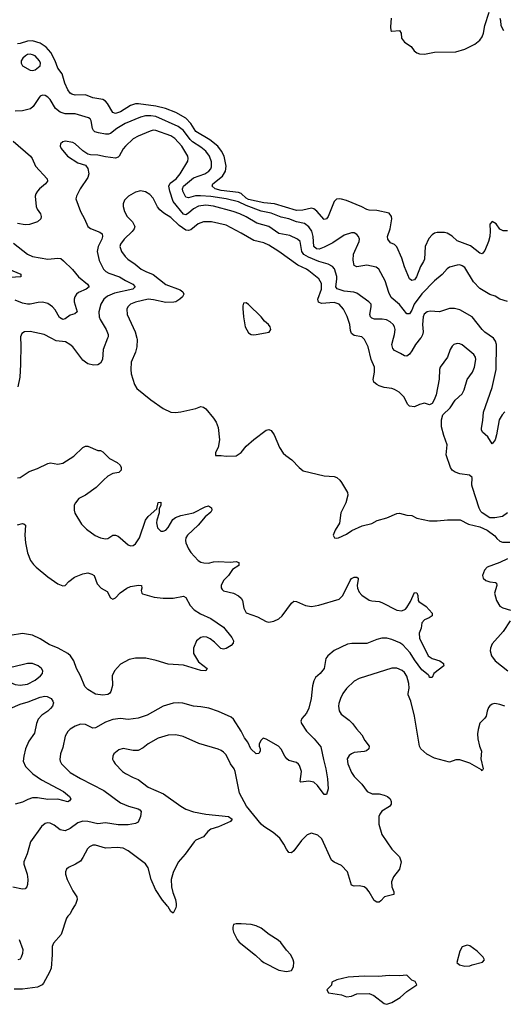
# Model space of a CAD drawing. Header units: inches. Extents: x 2001573 to 2220545, y 644482 to 846830.
# Tile 643 of 656: x 2141427 to 2145277, y 744695 to 752537. Entities that reach past the tile are written whole.
import ezdxf

# ---------------------------------------------------------------- set-up
doc = ezdxf.new("R2010")
doc.units = ezdxf.units.IN
doc.header["$MEASUREMENT"] = 0
doc.layers.add('C1744', color=7, linetype='Continuous')
doc.layers.add('C1745', color=7, linetype='Continuous')

msp = doc.modelspace()

# ---------------------------------------------------------------- linework, layer by layer
at = {"layer": 'C1744', "color": 5}
for points, elevation in [([(2141433.1, 750000), (2141436.5, 749950), (2141434.7, 749790), (2141428.4, 749690), (2141413.5, 749613.5)], 260), ([(2142127.4, 750000), (2142091.8, 749910), (2142086.4, 749830), (2142070, 749800.9), (2142050, 749787.8), (2142014.9, 749785.1), (2141970, 749796.3), (2141950, 749808.2), (2141930, 749825.6), (2141850, 749931.3), (2141827.3, 749950), (2141790.7, 749970.7), (2141718.2, 749978.2), (2141677.8, 750000)], 260), ([(2142360.4, 750000), (2142363.1, 749990), (2142360.9, 749930), (2142349.1, 749890), (2142315.5, 749810), (2142311.5, 749750), (2142315.9, 749715.9), (2142340.4, 749630), (2142360.5, 749600.5), (2142470, 749508), (2142570, 749440.7), (2142630, 749410.7), (2142667.9, 749407.9), (2142710, 749413), (2142830, 749440.5), (2142870, 749455.5), (2142890, 749450.5), (2142910, 749438), (2142970, 749362.8), (2142990.5, 749330), (2143007.7, 749290), (2143018.8, 749190), (2143006.8, 749130), (2142986, 749090), (2142987.1, 749067.1), (2143030, 749066.8), (2143070, 749060.5), (2143150, 749063), (2143190, 749090.6), (2143230, 749139.1), (2143290, 749193), (2143390, 749266.8), (2143410, 749274), (2143430, 749266), (2143454, 749230), (2143495.5, 749130), (2143525.5, 749085.5), (2143545.5, 749065.5), (2143594.8, 749030), (2143651.3, 748970), (2143684, 748944), (2143850, 748902.8), (2143930, 748898.8), (2143951, 748890), (2143976, 748870), (2143990, 748851.3), (2144037.3, 748770), (2144039.1, 748750), (2144024, 748690), (2143984, 748610), (2143973.7, 748526.3), (2143938, 748470), (2143922, 748430), (2143934, 748410), (2143946.8, 748406.8), (2143966, 748410), (2144030, 748438), (2144072.1, 748467.9), (2144154.9, 748505.1), (2144230, 748525.5), (2144273.1, 748546.9), (2144350, 748570.5), (2144430, 748604.9), (2144450, 748606.8), (2144509, 748591), (2144550, 748586.8), (2144590, 748565.5), (2144690, 748546.4), (2144750, 748544.4), (2144832.8, 748552.8), (2144933.2, 748553.2), (2144999.8, 748519.8), (2145090, 748498), (2145150, 748471), (2145210, 748426.8), (2145225.3, 748405.3), (2145250, 748383.8), (2145270, 748376.4), (2145330, 748376.3)], 280), ([(2145310, 748609), (2145270, 748581.2), (2145210, 748569), (2145169.2, 748569.2), (2145108.9, 748608.9), (2145099, 748619), (2145086, 748646), (2145031.3, 748811.3), (2145027.8, 748830), (2145029.4, 748890), (2145008.7, 748910), (2144930, 748919.1), (2144893.3, 748933.3), (2144869.8, 748949.8), (2144857.4, 748970), (2144822.4, 749070), (2144831.6, 749150), (2144804, 749224), (2144786.6, 749293.4), (2144784, 749350), (2144796.2, 749390), (2144854.6, 749445.4), (2144892.9, 749507.1), (2144950, 749558), (2144966.9, 749590), (2144989.7, 749670), (2145033.3, 749730), (2145047, 749770), (2145058.5, 749830), (2145056.8, 749850), (2145043.6, 749870), (2144950, 749946.6), (2144930, 749955.8), (2144910, 749958.3), (2144883, 749950), (2144870, 749937), (2144854.6, 749910), (2144832.6, 749850), (2144775.8, 749770), (2144770.3, 749750), (2144765.7, 749674.3), (2144742.4, 749550), (2144727.7, 749510), (2144710, 749479), (2144689.5, 749469.5), (2144650, 749482.7), (2144610, 749472.3), (2144570, 749454), (2144530, 749458), (2144515.8, 749475.8), (2144488.2, 749530), (2144447.6, 749570), (2144410, 749592.6), (2144390, 749598.9), (2144330, 749607.4), (2144290, 749619.7), (2144269.6, 749630), (2144246.3, 749650), (2144241.7, 749670), (2144252.8, 749730), (2144251.2, 749770), (2144225.1, 749830), (2144202.2, 749930), (2144172.6, 749990), (2144161.1, 750000)], 280), ([(2144619.2, 750000), (2144577.3, 749950), (2144550, 749898.4), (2144530, 749871.8), (2144510, 749857.6), (2144490, 749858.7), (2144459.4, 749879.4), (2144410, 749902.7), (2144398.5, 749918.5), (2144390.8, 749950), (2144403.5, 750000)], 260), ([(2145290, 749412.9), (2145267.7, 749390), (2145245.7, 749350), (2145224.4, 749230), (2145213.1, 749190), (2145190, 749159), (2145155.5, 749215.5), (2145110.9, 749250.9), (2145103.1, 749270), (2145103.1, 749283.1), (2145114.3, 749345.7), (2145119.2, 749410), (2145190, 749608), (2145220.9, 749750), (2145224.5, 749950), (2145216.2, 749976.2), (2145199.2, 749999.2), (2145198.2, 750000)], 260), ([(2141410, 748886.7), (2141430, 748890.4), (2141501.4, 748938.6), (2141570, 748963.1), (2141650, 749002.3), (2141672.5, 749007.5), (2141730, 748997.8), (2141770, 749004.2), (2141858.9, 749061.1), (2141930, 749130.5), (2141950, 749140.5), (2141970, 749140.5), (2142050, 749106), (2142070, 749106.8), (2142090, 749096), (2142141.1, 749041.1), (2142202.8, 749010), (2142226.8, 748990), (2142234.8, 748970), (2142234, 748950), (2142216, 748930), (2142170, 748922.9), (2142130, 748900.9), (2142094, 748870), (2142037.3, 748810), (2141950, 748749.6), (2141897.7, 748722.3), (2141870.4, 748690), (2141861.6, 748670), (2141860.4, 748630), (2141865.8, 748605.8), (2141918.2, 748518.2), (2141959.1, 748479.1), (2142028.6, 748428.6), (2142070, 748410.2), (2142110, 748401.7), (2142130, 748404.9), (2142170, 748430.4), (2142190, 748430.4), (2142210, 748423.1), (2142228, 748410), (2142290, 748355.3), (2142310, 748347), (2142330, 748348.7), (2142350, 748363.1), (2142381.2, 748410), (2142430, 748550.7), (2142450, 748581), (2142519, 748641), (2142530, 748691.3), (2142550, 748694), (2142550.6, 748670), (2142538, 748642), (2142537.3, 748610), (2142519.3, 748550), (2142517.6, 748530), (2142525.3, 748490), (2142550, 748463.1), (2142570, 748462.6), (2142590, 748472.4), (2142610, 748493), (2142645.1, 748554.9), (2142667.4, 748572.6), (2142710, 748587), (2142810, 748610.4), (2142902.6, 748657.4), (2142930, 748664), (2142952.9, 748650), (2142957.8, 748630), (2142950, 748613.6), (2142902.7, 748577.3), (2142846.9, 748510), (2142763.2, 748430), (2142750, 748409.3), (2142746.5, 748390), (2142750.2, 748370), (2142770, 748321.6), (2142790, 748292.7), (2142848.3, 748228.3), (2142870, 748216.3), (2142894, 748210), (2142930, 748208.7), (2142970, 748218.7), (2143010, 748222.3), (2143103.6, 748216.4), (2143150, 748220.5), (2143172.8, 748212.8), (2143170.5, 748190), (2143122.2, 748157.8), (2143088.5, 748110), (2143048.8, 748070), (2143032, 748030), (2143032.3, 748012.3), (2143038.4, 747998.4), (2143048.8, 747988.8), (2143130, 747970.3), (2143168.4, 747948.4), (2143190.4, 747930), (2143200.3, 747910), (2143210.3, 747850), (2143230, 747812.4), (2143321.7, 747781.7), (2143390, 747743.7), (2143410, 747739.5), (2143450, 747746.3), (2143490, 747765.3), (2143516.9, 747790), (2143590, 747890.5), (2143610, 747906.4), (2143630, 747903.7), (2143702.8, 747870), (2143750, 747863.2), (2143810, 747872.6), (2143970, 747920.9), (2143999.7, 747950), (2144057.4, 748070), (2144070, 748084.9), (2144090, 748095.8), (2144110, 748098), (2144120.7, 748090), (2144121.4, 748081.4), (2144112.9, 748030), (2144115.3, 748010), (2144130, 747977.1), (2144150, 747954.4), (2144210, 747914), (2144230, 747907.4), (2144290, 747902.8), (2144310, 747896.1), (2144430, 747832.7), (2144470, 747828.4), (2144497.6, 747842.4), (2144510, 747855.3), (2144537.3, 747902.7), (2144570, 747974.9), (2144590, 747970.8), (2144597, 747950), (2144599.3, 747910), (2144603.8, 747903.8), (2144662.2, 747862.2), (2144710.5, 747809.5), (2144710, 747789.3), (2144687.5, 747772.5), (2144650, 747757.6), (2144630, 747733.2), (2144622.4, 747690), (2144607, 747650), (2144610.3, 747610), (2144679.3, 747470), (2144710, 747450.3), (2144770.8, 747430), (2144801, 747410), (2144802, 747402), (2144802.8, 747390), (2144724.9, 747330), (2144710, 747298), (2144690, 747298), (2144687, 747310), (2144678.8, 747318.8), (2144630, 747359.2), (2144570, 747438.2), (2144534.6, 747494.6), (2144477.1, 747557.1), (2144452.8, 747572.8), (2144390, 747601.4), (2144350, 747611.7), (2144310, 747609.8), (2144270, 747601.5), (2144190, 747568.2), (2144071.4, 747568.6), (2144036.7, 747563.3), (2143930, 747513.6), (2143880.7, 747470), (2143864.9, 747450), (2143850.4, 747370), (2143819.3, 747330), (2143782.9, 747297.1), (2143768.6, 747271.4), (2143757.4, 747230), (2143748, 747130), (2143730, 747053.2), (2143710, 747014.5), (2143673, 746970), (2143665.5, 746950), (2143670.4, 746930), (2143710.3, 746870), (2143772, 746810), (2143824.7, 746744.7), (2143844.7, 746644.7), (2143865.4, 746570), (2143877.3, 746490), (2143882.8, 746410), (2143870, 746365.1), (2143850, 746365.1), (2143797.2, 746437.2), (2143770, 746464.5), (2143730, 746472.7), (2143665.3, 746465.3), (2143660.9, 746470), (2143669.7, 746550), (2143655.7, 746595.7), (2143647.5, 746607.5), (2143630, 746619.7), (2143570, 746636), (2143552.8, 746650), (2143538, 746670), (2143510, 746727.8), (2143486.6, 746750), (2143390, 746807.6), (2143366, 746814), (2143350, 746799), (2143334, 746770), (2143333.4, 746750), (2143341.6, 746730), (2143341.6, 746710), (2143330, 746692.7), (2143310, 746689.6), (2143268, 746730), (2143243.3, 746783.3), (2143216.7, 746816.7), (2143190.5, 746870.5), (2143130, 746967), (2143110, 746981.6), (2143010, 747027.8), (2142932.1, 747052.1), (2142870, 747063.5), (2142810, 747068.3), (2142727.1, 747092.9), (2142690, 747096.9), (2142650, 747094.3), (2142570, 747069.7), (2142442, 746998), (2142370, 746974.2), (2142290, 746962.8), (2142229.8, 746969.8), (2142170, 746964.4), (2142110, 746943.1), (2142030, 746896.1), (2142010, 746895), (2141950, 746922.7), (2141910, 746925.1), (2141870, 746911.2), (2141830, 746886.6), (2141811.1, 746868.9), (2141789, 746830), (2141770, 746741.2), (2141752.3, 746690), (2141745.5, 746645.5), (2141748.2, 746630), (2141760.4, 746610), (2141830, 746542), (2141910, 746493.5), (2142096.4, 746396.4), (2142230, 746300.2), (2142292.3, 746272.3), (2142370, 746252.4), (2142384.6, 746244.6), (2142393.4, 746230), (2142390.1, 746190), (2142370, 746145), (2142350, 746135.9), (2142290, 746124.1), (2142210, 746124.5), (2142110, 746139.9), (2142050, 746131.3), (2141970.5, 746150.5), (2141930, 746152.2), (2141890, 746138.9), (2141830, 746096.1), (2141790, 746077.7), (2141750, 746084.7), (2141702, 746122), (2141670, 746138.3), (2141650, 746140.4), (2141630, 746134.7), (2141599.5, 746110), (2141513.1, 745990), (2141485.7, 745894.3), (2141461.1, 745830), (2141460.3, 745810), (2141485.8, 745730), (2141491.5, 745690), (2141490.4, 745650), (2141483, 745630), (2141470, 745615.1), (2141450, 745611.6), (2141372.5, 745627.5)], 260), ([(2141410, 748513.6), (2141450, 748524.2), (2141460.9, 748520.9), (2141472.4, 748510), (2141467.4, 748430), (2141472.2, 748370), (2141488.4, 748290), (2141514, 748230), (2141536.9, 748196.9), (2141557.6, 748177.6), (2141650, 748099.1), (2141730, 748044), (2141770, 748026.8), (2141789.3, 748030.7), (2141817.4, 748062.6), (2141864.2, 748095.8), (2141930, 748124.6), (2141970, 748131.8), (2142001.7, 748121.7), (2142019.1, 748110), (2142044.4, 748044.4), (2142076, 748010), (2142122.8, 747982.8), (2142150, 747932), (2142170, 747921), (2142190, 747931.3), (2142227.7, 747972.3), (2142279.3, 748010), (2142310, 748022.4), (2142372.8, 748032.8), (2142396, 748030), (2142398.8, 748010), (2142394.8, 747990), (2142398.8, 747970), (2142404.9, 747964.9), (2142498, 747938), (2142569.8, 747930.2), (2142650, 747930.3), (2142730, 747946.4), (2142750, 747935.5), (2142783.7, 747870), (2142816.7, 747836.7), (2142865.3, 747805.3), (2142950, 747767.2), (2143050, 747699.5), (2143115.2, 747615.2), (2143129, 747590), (2143126.9, 747570), (2143110, 747553.1), (2143070, 747529.1), (2143050, 747524.1), (2143029.5, 747529.5), (2142978.5, 747578.5), (2142944.7, 747604.7), (2142917.8, 747617.8), (2142890, 747621), (2142870, 747615.2), (2142834.9, 747590), (2142810.2, 747530), (2142811.5, 747490), (2142850, 747423.7), (2142918.5, 747370), (2142910, 747349.8), (2142870, 747352.2), (2142730, 747394.7), (2142610, 747404.5), (2142514.3, 747434.3), (2142431.5, 747451.5), (2142350, 747452.9), (2142299.8, 747440.2), (2142230, 747403.9), (2142180.7, 747350), (2142163.5, 747310), (2142166, 747234), (2142153.8, 747186.2), (2142142.8, 747170), (2142130, 747162.9), (2142090, 747156.3), (2142030, 747166), (2141970, 747203), (2141945.6, 747225.6), (2141910.7, 747310), (2141880.2, 747370), (2141857.8, 747430), (2141830.5, 747470), (2141810, 747488.2), (2141733.5, 747530), (2141661.2, 747561.2), (2141590, 747604.8), (2141530, 747633.8), (2141450, 747648), (2141350, 747632)], 240), ([(2145310, 748242), (2145250, 748212.3), (2145150, 748175.1), (2145128.3, 748151.7), (2145111, 748110), (2145116, 748090), (2145138, 748070), (2145170, 748060.5), (2145215.3, 748055.3), (2145222, 748050), (2145224.7, 748030), (2145207.3, 747970), (2145222.8, 747910), (2145250, 747866.8), (2145272.8, 747852.8), (2145334.2, 747834.2)], 280), ([(2145331.6, 747750), (2145276.9, 747663.1), (2145190, 747565.2), (2145174.9, 747530), (2145172.4, 747510), (2145182.4, 747470), (2145213.4, 747430), (2145313, 747350)], 280), ([(2145290, 747068.5), (2145250, 747083.1), (2145210.3, 747089.7), (2145190, 747084.2), (2145169.1, 747070.9), (2145160.8, 747059.2), (2145148.7, 747030), (2145141.6, 746990), (2145130, 746972.7), (2145090, 746934), (2145076.1, 746883.9), (2145072.2, 746850), (2145074.4, 746810), (2145087.4, 746750), (2145103.7, 746710), (2145099.6, 746650), (2145117.1, 746570), (2145110, 746554), (2145103.6, 746563.6), (2145010, 746615.6), (2144930, 746642), (2144898.3, 746641.7), (2144850, 746622.4), (2144730, 746656.4), (2144667.9, 746687.9), (2144620.5, 746730), (2144611.1, 746751.1), (2144571.5, 746990), (2144541.4, 747110), (2144520.3, 747160.3), (2144518.7, 747170), (2144528, 747212), (2144526.3, 747250), (2144508.2, 747308.2), (2144490, 747336.3), (2144472.2, 747352.2), (2144430, 747371), (2144390, 747372.8), (2144130.6, 747290), (2144090, 747268.6), (2144030.2, 747210), (2144000.8, 747170), (2143981.5, 747130), (2143968.9, 747090), (2143966.3, 747070), (2143971.5, 747031.5), (2143986.4, 747006.4), (2144050, 746957.4), (2144078, 746930), (2144107.6, 746887.6), (2144150, 746840.3), (2144174.6, 746794.6), (2144208.7, 746750), (2144206.7, 746730), (2144186.9, 746713.1), (2144170, 746707.6), (2144090, 746699.3), (2144068.5, 746690), (2144050, 746675.4), (2144035.6, 746650), (2144040.8, 746610), (2144070, 746541.6), (2144089.3, 746509.3), (2144150, 746446.8), (2144194.8, 746390), (2144232.2, 746372.2), (2144290, 746370.3), (2144330, 746361.3), (2144356, 746350), (2144377.3, 746330), (2144384, 746310), (2144384, 746290), (2144379.3, 746280.7), (2144371, 746270), (2144310, 746233.3), (2144294, 746210), (2144287.4, 746190), (2144286.7, 746130), (2144310, 746047.3), (2144390, 745930.7), (2144450.8, 745870), (2144463, 745830), (2144450.4, 745770), (2144403.8, 745710), (2144387, 745670), (2144388.7, 745630), (2144406, 745590), (2144406, 745570), (2144330.3, 745549.7), (2144302.4, 745517.6), (2144290, 745509.5), (2144270, 745509.6), (2144250, 745522.9), (2144210, 745589.4), (2144190, 745615.1), (2144170, 745629.4), (2144130, 745638), (2144090, 745636), (2144070, 745644), (2144037.2, 745750), (2143990, 745799.3), (2143930, 745825.6), (2143910, 745842.9), (2143832.4, 746012.4), (2143801.7, 746041.7), (2143750, 746057), (2143715.8, 746044.2), (2143670, 745999.5), (2143610, 745917), (2143590, 745900.9), (2143570, 745903.7), (2143550.8, 745930.8), (2143531.3, 745971.3), (2143497.3, 746017.3), (2143444.4, 746064.4), (2143370, 746109.7), (2143350, 746128.3), (2143232.3, 746272.3), (2143176.9, 746376.9), (2143143.9, 746550), (2143134.6, 746570), (2143104.8, 746610), (2143070, 746682.4), (2143050, 746703.5), (2143030, 746716.3), (2143007.5, 746727.5), (2142852.7, 746772.7), (2142728.1, 746828.1), (2142670, 746840.8), (2142610, 746837.4), (2142530, 746814.2), (2142450.4, 746770), (2142410, 746738.3), (2142370, 746717.2), (2142330, 746715.6), (2142250, 746731.2), (2142217.2, 746722.8), (2142175.5, 746690), (2142168.4, 746670), (2142167.1, 746647.1), (2142173, 746630), (2142188, 746610), (2142246.7, 746550), (2142270, 746533.7), (2142330, 746500.3), (2142370, 746485.7), (2142450, 746425.3), (2142572, 746372), (2142710, 746271.7), (2142750, 746249.1), (2142810, 746228), (2142910, 746209), (2143090.4, 746190.4), (2143118, 746170), (2143104.7, 746150), (2143010, 746109.5), (2142950, 746089.6), (2142924.4, 746070), (2142890, 746027.8), (2142830, 746001.1), (2142815.8, 745990), (2142743.5, 745890), (2142690, 745828.2), (2142650, 745744.7), (2142632, 745688), (2142635.1, 745630), (2142646.2, 745586.2), (2142667.7, 745530), (2142674.1, 745494.1), (2142673, 745486.5), (2142672.1, 745480), (2142670, 745464.5), (2142650, 745421.6), (2142630, 745434), (2142610.4, 745470.4), (2142602.2, 745480), (2142596.6, 745486.5), (2142564.3, 745524.3), (2142508.7, 745610), (2142472.7, 745690), (2142450, 745780.9), (2142430, 745812.8), (2142290, 745918), (2142250, 745938), (2142203.3, 745943.3), (2142110, 745937.4), (2142030, 745961), (2142010, 745962.6), (2141983.8, 745950), (2141966.3, 745933.7), (2141930, 745862.9), (2141910, 745835.6), (2141870.2, 745809.8), (2141814.9, 745785.1), (2141800.5, 745770), (2141792.2, 745750), (2141791.8, 745730), (2141805.3, 745690), (2141850, 745599.1), (2141882, 745550), (2141884, 745530), (2141870.5, 745490), (2141868.2, 745486.5), (2141863.9, 745480), (2141844, 745450), (2141830, 745415.3), (2141810, 745397.2), (2141799.5, 745380.5), (2141756.3, 745250), (2141697.1, 745182.9), (2141684.5, 745155.5), (2141685.5, 745090), (2141676.7, 744983.3), (2141664.9, 744950), (2141617.3, 744862.7), (2141607.3, 744850), (2141567.8, 744832.2), (2141450, 744816.3), (2141384, 744816)], 280), ([(2141350.3, 747050.3), (2141430, 747084.8), (2141495.4, 747104.6), (2141590, 747141.5), (2141627.9, 747147.9), (2141646.1, 747146.1), (2141678.4, 747130), (2141692.2, 747110), (2141695.4, 747095.4), (2141687.4, 747070), (2141673.1, 747050), (2141650.3, 747030), (2141602.4, 746997.6), (2141575.2, 746964.8), (2141561.1, 746930), (2141546.1, 746853.9), (2141499.5, 746790), (2141473.7, 746730), (2141458.9, 746670), (2141456, 746630), (2141474.6, 746590), (2141531.6, 746530), (2141601.7, 746481.7), (2141777, 746390), (2141823.1, 746350), (2141833.4, 746330), (2141824.7, 746315.3), (2141810, 746308.5), (2141730, 746327.9), (2141650, 746325.4), (2141570, 746338.5), (2141530, 746338), (2141493.1, 746326.9), (2141450, 746304.7), (2141390, 746287.8)], 240), ([(2141422.5, 745210), (2141451.2, 745130), (2141450, 745099), (2141439, 745070), (2141430, 745055.6), (2141411.7, 745048.3)], 260)]:
    msp.add_lwpolyline(points, dxfattribs=dict(at, elevation=elevation))
for points, elevation in [([(2141250, 747423.6), (2141204.4, 747415.6), (2141166.8, 747390), (2141171, 747370), (2141231, 747310), (2141390, 747241.7), (2141430, 747236.5), (2141490, 747245), (2141550, 747276.5), (2141592, 747310), (2141609.5, 747330), (2141612.3, 747350), (2141602, 747370), (2141575.1, 747390), (2141530, 747408), (2141490, 747409.7), (2141370, 747378.7), (2141343.8, 747383.8)], 260), ([(2143150, 745337), (2143130.6, 745329.4), (2143123, 745310), (2143123, 745290), (2143128.2, 745270), (2143158.4, 745210), (2143174.9, 745190), (2143305.8, 745085.8), (2143350, 745043), (2143370, 745028.4), (2143490, 744967.7), (2143550, 744957.3), (2143590, 744964.7), (2143607, 744993), (2143609.6, 745030), (2143605.1, 745050), (2143584.5, 745090), (2143550, 745126.6), (2143506.3, 745186.3), (2143485.5, 745205.5), (2143414, 745250), (2143350, 745302), (2143310, 745320.4), (2143268.7, 745331.3), (2143190, 745336.9)], 320), ([(2144990, 745165.2), (2144950, 745153.2), (2144930, 745118), (2144907.9, 745027.9), (2144928, 745008), (2144970, 744998.4), (2145010, 745001.7), (2145030, 745008.9), (2145112, 745030), (2145126.6, 745050), (2145118, 745070), (2145070, 745118), (2145010, 745161.2)], 320), ([(2144510, 744928), (2144450, 744921.2), (2144370, 744924.5), (2144283.4, 744916.6), (2144170, 744918), (2144042, 744910), (2143952, 744890), (2143912, 744870), (2143910, 744846), (2143872, 744810), (2143886.8, 744786.8), (2143990, 744770.6), (2144030, 744754.8), (2144070, 744758.8), (2144110, 744777.1), (2144210, 744780.7), (2144245.8, 744765.8), (2144330, 744701), (2144350, 744694.8), (2144390, 744708), (2144455.3, 744750), (2144510, 744798), (2144588, 744850), (2144575.3, 744875.3), (2144550, 744886)], 320)]:
    msp.add_lwpolyline(points, close=True, dxfattribs=dict(at, elevation=elevation))
at = {"layer": 'C1745', "color": 5}
for points, elevation in [([(2144383.7, 752550), (2144378.8, 752478.8), (2144382, 752450), (2144390, 752446), (2144451, 752450), (2144464.9, 752430), (2144467.2, 752390), (2144490, 752356.5), (2144542.5, 752322.5), (2144568.4, 752290), (2144590, 752274), (2144610, 752266), (2144650, 752260.9), (2144730, 752277.6), (2144898.3, 752281.7), (2144970, 752302), (2145050, 752342.4), (2145090, 752374.4), (2145110, 752400.7), (2145120.5, 752430), (2145130, 752491), (2145164.5, 752595.5)], 220), ([(2145250.3, 752550), (2145256, 752530), (2145257.6, 752490), (2145278.7, 752450)], 220), ([(2145310, 750854.2), (2145276.4, 750856.4), (2145250, 750867.3), (2145219.3, 750910), (2145190, 750929), (2145170.8, 750909.2), (2145172.7, 750852.7), (2145168.9, 750810), (2145159, 750770), (2145130, 750697.2), (2145110, 750672.7), (2145090, 750677), (2145015.1, 750735.1), (2144910, 750775.8), (2144870, 750811.7), (2144830, 750836.5), (2144810, 750842.4), (2144750, 750841.5), (2144730, 750836.4), (2144710, 750822.6), (2144685.7, 750794.3), (2144656, 750730), (2144650.2, 750630), (2144642.4, 750610), (2144617.2, 750570), (2144586.3, 750490), (2144570, 750466), (2144550, 750458.4), (2144530, 750472.7), (2144490, 750569.4), (2144470, 750638.7), (2144430, 750728), (2144410, 750745.3), (2144380.4, 750760.4), (2144358.3, 750790), (2144356.4, 750810), (2144376.4, 750870), (2144389.7, 750950), (2144388, 750970), (2144370, 750995.6), (2144270, 751017.4), (2144210, 751020.4), (2144190, 751025.6), (2144150, 751047), (2144030, 751096.4), (2143990, 751108.6), (2143970, 751109.7), (2143950, 751106.6), (2143931.1, 751088.9), (2143883.9, 750970), (2143870, 750951.1), (2143850, 750946), (2143792.8, 751012.8), (2143770, 751029.9), (2143750, 751034.9), (2143681, 751019), (2143630, 751018.1), (2143454.7, 751070), (2143370, 751078), (2143250, 751104.2), (2143230, 751114.9), (2143190, 751152.2), (2143170, 751161.5), (2143030, 751175.5), (2142982.6, 751190), (2142958.3, 751210), (2142965.7, 751230), (2143042.9, 751290), (2143066.2, 751330), (2143071, 751370), (2143054.6, 751450), (2143034.1, 751490), (2143003.4, 751530), (2142939.7, 751579.7), (2142830, 751645.7), (2142789, 751710), (2142750, 751751.9), (2142670, 751797.5), (2142588.4, 751828.4), (2142510, 751847.2), (2142372.9, 751867.1), (2142350, 751865.9), (2142310, 751853), (2142230, 751802.4), (2142189.9, 751789.9), (2142170, 751798), (2142125.2, 751870), (2142110, 751888), (2142090, 751901.8), (2142010, 751915.3), (2141950, 751937), (2141870, 751934.9), (2141842.9, 751942.9), (2141830, 751951), (2141810, 751978.9), (2141787.6, 752030), (2141766, 752106), (2141731.2, 752151.2), (2141708.9, 752210), (2141675, 752275), (2141639.1, 752319.1), (2141590.8, 752350), (2141530, 752369.5), (2141490, 752366.6), (2141430, 752346.2), (2141410, 752344.1)], 220), ([(2145310, 750291.6), (2145250, 750309.7), (2145213.6, 750333.6), (2145170, 750347.1), (2145090, 750394.6), (2145039.5, 750450), (2144970, 750562.2), (2144950, 750577.2), (2144930, 750584), (2144910, 750582), (2144850, 750564.7), (2144830, 750551.5), (2144791.8, 750508.2), (2144730, 750458), (2144630, 750354.5), (2144566.5, 750270), (2144550, 750222.2), (2144530, 750192.8), (2144510, 750194.5), (2144450, 750267.3), (2144385, 750325), (2144364.7, 750364.7), (2144335.9, 750455.9), (2144285.1, 750550), (2144264.9, 750564.9), (2144190, 750582.2), (2144110, 750568.4), (2144090, 750579.3), (2144082.8, 750622.8), (2144085.1, 750670), (2144129.6, 750770), (2144132.8, 750790), (2144125.1, 750810), (2144110, 750827), (2144090, 750838.4), (2144070, 750839.6), (2144010, 750821.3), (2143919.4, 750760.6), (2143850, 750723.9), (2143810.1, 750709.9), (2143790, 750712), (2143768.2, 750730), (2143763.5, 750810), (2143752.2, 750852.2), (2143730, 750886.2), (2143694.6, 750914.6), (2143630, 750926.7), (2143570, 750950.4), (2143510, 750963.6), (2143430, 750996.6), (2143350, 751012.3), (2143230, 751058), (2143170, 751086.4), (2143070, 751110.3), (2142950, 751128.2), (2142866.5, 751133.5), (2142827, 751133), (2142770, 751118.3), (2142750, 751124.2), (2142725.5, 751170), (2142723.1, 751190), (2142731.2, 751210), (2142810, 751277.2), (2142901, 751310), (2142932.4, 751330), (2142948.1, 751350), (2142953.9, 751366.1), (2142954.3, 751405.7), (2142938.7, 751450), (2142909.2, 751490), (2142870, 751522.5), (2142803.4, 751563.4), (2142783.5, 751583.5), (2142730, 751655.5), (2142690, 751686.1), (2142510, 751766), (2142470, 751772.1), (2142430, 751770.8), (2142390, 751760.2), (2142268, 751710), (2142201.3, 751670), (2142150, 751631.6), (2142134.3, 751625.7), (2142110, 751624.9), (2142054.5, 751634.5), (2142024.9, 751644.9), (2142014.1, 751654.1), (2142006.4, 751670), (2141996.3, 751730), (2141987, 751747), (2141975.6, 751755.6), (2141870, 751787.6), (2141790, 751787.9), (2141750, 751800.2), (2141713.1, 751830), (2141670, 751900.7), (2141650, 751920.7), (2141630, 751932), (2141610, 751934.5), (2141590, 751926.6), (2141582, 751918), (2141533.3, 751846.7), (2141512, 751828), (2141450.2, 751809.8), (2141390, 751808.6)], 240), ([(2144403.5, 750000), (2144411.1, 750030), (2144416, 750070), (2144412.2, 750090), (2144400.5, 750110), (2144377.6, 750130), (2144346.4, 750146.4), (2144312.2, 750152.2), (2144251.6, 750151.6), (2144230, 750159.7), (2144219.7, 750170), (2144215, 750190), (2144225.7, 750250), (2144224.2, 750270), (2144207.6, 750290), (2144110, 750358), (2144087.8, 750367.8), (2144010, 750374.1), (2143953.6, 750393.6), (2143943.7, 750410), (2143952.6, 750470), (2143951.2, 750491.2), (2143933.8, 750553.8), (2143917.2, 750570), (2143884, 750590), (2143809.6, 750609.6), (2143725.6, 750645.6), (2143690, 750667.1), (2143673.8, 750690), (2143659.4, 750770), (2143637.7, 750790), (2143577, 750817), (2143490, 750835), (2143410, 750889.1), (2143315.5, 750915.5), (2143230, 750966.6), (2143180.5, 750990), (2143126, 751010), (2142970, 751052.4), (2142910, 751058.3), (2142850, 751051.4), (2142810, 751031), (2142770, 750995), (2142750, 750983.6), (2142730, 750987.4), (2142649.9, 751090), (2142621.2, 751170), (2142613.9, 751210), (2142625.3, 751234.7), (2142671.8, 751270), (2142705.9, 751310), (2142764.5, 751410), (2142769.1, 751430), (2142766.2, 751450), (2142718.8, 751530), (2142662.2, 751590), (2142630, 751611.4), (2142510, 751653.9), (2142490, 751656.1), (2142466, 751650), (2142370.4, 751610), (2142330, 751587.4), (2142268.9, 751530), (2142251.8, 751508.2), (2142219.3, 751450), (2142210, 751441.6), (2142190, 751434.3), (2142110, 751443.5), (2142050, 751458), (2141990, 751459.2), (2141970, 751464.7), (2141930, 751492.5), (2141870, 751548.9), (2141850, 751559.8), (2141790, 751569.7), (2141770, 751565.1), (2141752.2, 751547.8), (2141748.7, 751530), (2141756.5, 751510), (2141808.9, 751450), (2141890, 751395.5), (2141950, 751377.1), (2141970.3, 751350.3), (2141976.9, 751310), (2141970, 751279.3), (2141908.9, 751190), (2141878.7, 751130), (2141875.3, 751110), (2141910.2, 751010.2), (2141943.8, 750950), (2141970.4, 750890), (2141990, 750873.7), (2142065.1, 750845.1), (2142084.4, 750830), (2142086.5, 750810), (2142080.7, 750790), (2142051.8, 750730), (2142043, 750690), (2142060, 750620), (2142071.9, 750591.9), (2142095.6, 750550), (2142113.7, 750530), (2142137.3, 750517.3), (2142221.1, 750490), (2142270, 750458.4), (2142328.5, 750430), (2142345.5, 750410), (2142327.7, 750390), (2142181.8, 750358.2), (2142125.7, 750334.3), (2142095.8, 750310), (2142073.4, 750270), (2142056.3, 750210), (2142060.2, 750170), (2142068.4, 750148.4), (2142116.5, 750070), (2142130.2, 750030), (2142131.3, 750010), (2142127.4, 750000)], 260), ([(2141374.3, 751570), (2141512, 751450), (2141527.2, 751430), (2141552, 751370), (2141647.2, 751270), (2141648.8, 751250), (2141633.7, 751230), (2141585.3, 751190), (2141568.5, 751170), (2141555.3, 751150), (2141550.3, 751130), (2141559.6, 751050), (2141567.5, 751027.5), (2141592.2, 750990), (2141598.4, 750970), (2141594.9, 750950), (2141570, 750925.6), (2141505.8, 750905.8), (2141470, 750902), (2141410, 750914.3)], 240), ([(2144161.1, 750000), (2144149.8, 750009.8), (2144090, 750022), (2144070, 750037), (2144060.3, 750060.3), (2144055.5, 750110), (2144033.8, 750173.8), (2144004.8, 750230), (2143970, 750269.8), (2143930, 750284.1), (2143830, 750276.1), (2143805.7, 750285.7), (2143799.8, 750310), (2143829.1, 750390), (2143830, 750435.1), (2143810, 750473.1), (2143730, 750537.1), (2143710, 750550.6), (2143641.2, 750581.2), (2143491.1, 750690), (2143410, 750741.8), (2143370, 750759.4), (2143290, 750777.2), (2143190, 750837.8), (2143070, 750901), (2142953.7, 750926.3), (2142890, 750925.7), (2142849.1, 750910.9), (2142790, 750863.7), (2142770, 750856.5), (2142750, 750860.2), (2142698.1, 750898.1), (2142630, 750961.9), (2142575.7, 750995.7), (2142542.4, 751022.4), (2142525.3, 751045.3), (2142490, 751114), (2142463.2, 751143.2), (2142430, 751166.6), (2142390, 751174.7), (2142350, 751163.5), (2142293, 751130), (2142261.3, 751098.7), (2142250.3, 751070), (2142250.3, 751050), (2142262.6, 751010), (2142283.1, 750970), (2142326.2, 750926.2), (2142342.8, 750890), (2142337.3, 750870), (2142322, 750850), (2142258, 750790), (2142229.1, 750750), (2142223.9, 750730), (2142237.8, 750690), (2142266.5, 750650), (2142287.6, 750630), (2142347.4, 750590), (2142394.3, 750550), (2142430.1, 750530.1), (2142490, 750506.9), (2142590, 750428.7), (2142704.8, 750384.8), (2142725.3, 750370), (2142734.7, 750350), (2142723.9, 750330), (2142702, 750310), (2142670.1, 750289.9), (2142654.1, 750285.9), (2142590, 750283.7), (2142493.5, 750306.5), (2142450, 750309.9), (2142350, 750287), (2142309.5, 750270.5), (2142287.6, 750250), (2142279.6, 750230), (2142282.8, 750190), (2142346.9, 750050), (2142360.4, 750000)], 280), ([(2141377.5, 750757.5), (2141490.4, 750670), (2141530, 750650.2), (2141650, 750629.2), (2141730, 750638.3), (2141753.6, 750633.6), (2141776.9, 750616.9), (2141846.6, 750546.6), (2141894.9, 750490), (2141967, 750430), (2141981.3, 750410), (2141957.1, 750390), (2141895.9, 750364.1), (2141879.6, 750350), (2141866.3, 750330), (2141859.6, 750310), (2141860.7, 750290), (2141883.7, 750210), (2141866.8, 750193.2), (2141830, 750183.8), (2141790, 750154), (2141770, 750149.1), (2141744.3, 750164.3), (2141710, 750226.6), (2141688.9, 750250), (2141650, 750276.5), (2141610, 750287.3), (2141574.5, 750285.5), (2141510, 750270.7), (2141490, 750270.7), (2141450, 750278.5), (2141390, 750302.8)], 240), ([(2141310, 750563.5), (2141436.3, 750510), (2141436, 750490), (2141350, 750483.7)], 220), ([(2145198.2, 750000), (2145130, 750048.3), (2145108, 750070), (2145030, 750169.5), (2144930, 750226), (2144890, 750236.3), (2144850, 750235.4), (2144770, 750209.7), (2144695.3, 750215.3), (2144670, 750210.8), (2144648.3, 750191.7), (2144640.2, 750170), (2144634.7, 750110), (2144638.2, 750050), (2144633.3, 750026.7), (2144619.6, 750000.4), (2144619.2, 750000)], 260), ([(2141677.8, 750000), (2141622, 750030), (2141510, 750054), (2141466, 750050), (2141443.4, 750036.6), (2141432.4, 750010), (2141433.1, 750000)], 260)]:
    msp.add_lwpolyline(points, dxfattribs=dict(at, elevation=elevation))
for points, elevation in [([(2141510, 752262.2), (2141490, 752258.9), (2141472.2, 752250), (2141451.6, 752230), (2141440.2, 752210), (2141438.3, 752190), (2141450, 752170.4), (2141510, 752134), (2141530, 752132.2), (2141550, 752137.6), (2141589.6, 752170), (2141592.7, 752190), (2141586, 752210), (2141550, 752249.7), (2141530, 752258)], 240), ([(2143230, 750282), (2143210, 750278), (2143203.5, 750256.5), (2143203.5, 750236.5), (2143207.7, 750170), (2143221.6, 750090), (2143250, 750043.8), (2143270, 750030.4), (2143286.1, 750026.1), (2143310, 750028.5), (2143413, 750047), (2143426, 750070), (2143420.9, 750090), (2143409.2, 750110), (2143376.1, 750136.1), (2143349.3, 750170), (2143250, 750268.7)], 320)]:
    msp.add_lwpolyline(points, close=True, dxfattribs=dict(at, elevation=elevation))

doc.saveas('drawing.dxf')
